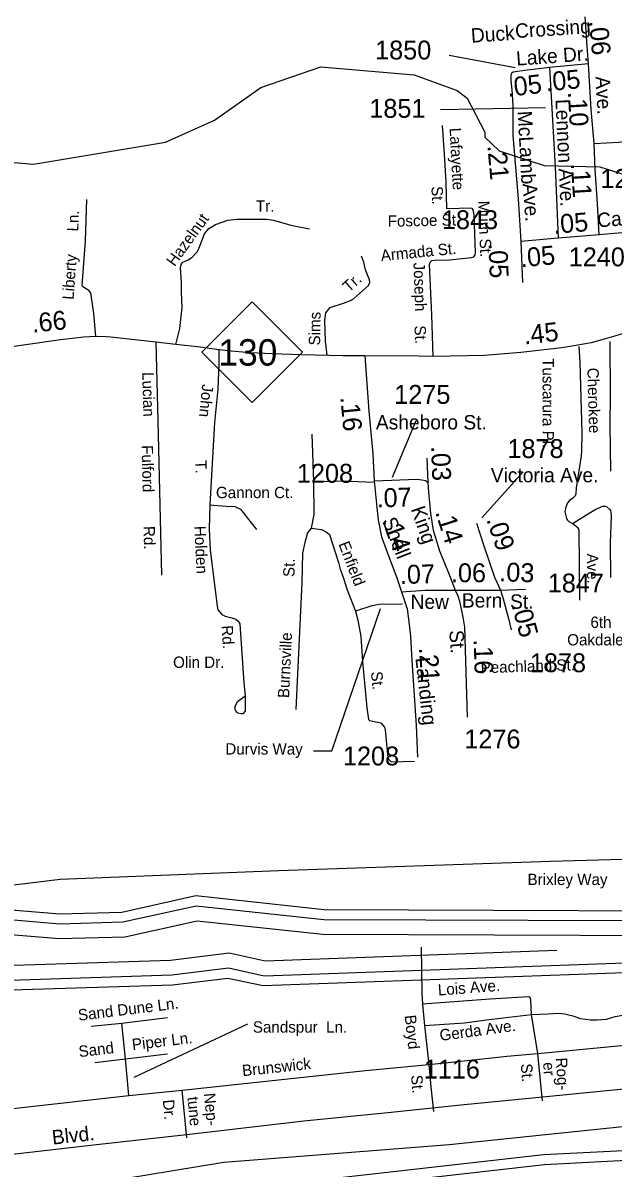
# Model space of a CAD drawing. Extents: x 2104537 to 2336408, y 34176 to 229611.
# Drawn here: x 2216206 to 2220114, y 59809 to 67392 of the extents above; entities that cross this region are included whole.
import ezdxf

# ---------------------------------------------------------------- set-up
doc = ezdxf.new("R2010")
doc.units = 0
for name, color, linetype in [('Exist Boundary Political City Limit New', 7, 'Continuous'), ('Exist Boundary Political CountyLine', 7, 'Continuous'), ('Exist Hydrographic Buffer Line', 7, 'Continuous'), ('Exist Hydrographic Creek Single Shore', 7, 'Continuous'), ('Exist Hydrographic Misc Water Feature', 7, 'Continuous'), ('Exist Road Non-System Type 51', 7, 'Continuous'), ('Exist Road Non-System Type 51 Label', 7, 'Continuous'), ('Exist Road Primary NC Attributed', 7, 'Continuous'), ('Exist Road Primary NC Mileage Hundredths English Label', 7, 'Continuous'), ('Exist Road Primary NC Shield CELL', 7, 'Continuous'), ('Exist Road Primary NC Shield Number Label', 7, 'Continuous'), ('Exist Road Secondary Mileage Hundredths English Label', 7, 'Continuous'), ('Exist Road Secondary Type 41 Attributed', 7, 'Continuous'), ('Exist Road Secondary Type 51 Attributed', 7, 'Continuous'), ('Exist Road Secondary Type 51 Label', 7, 'Continuous'), ('Exist Road Secondary Type 51 Number Label', 7, 'Continuous'), ('Map Preparation Boundary City Limit Buffer Line', 7, 'Continuous')]:
    doc.layers.add(name, color=color, linetype=linetype)

msp = doc.modelspace()

# ---------------------------------------------------------------- linework, layer by layer
at = {"layer": 'Exist Boundary Political City Limit New'}
for points in [[(2202125.8, 60433.4), (2206426.8, 60920), (2208243, 61145), (2209464, 61195.5), (2210426.2, 61213), (2212053.5, 61181.6), (2213011.8, 61364.8), (2214302.2, 61459.6), (2216452.2, 61722), (2217900, 61779.7), (2219700, 61841.9), (2222322.2, 61914.7), (2223679.5, 61917.5), (2224125, 61988.9), (2226136, 62154.2)], [(2224260.5, 60593.1), (2223479.5, 60441.5), (2222500.5, 60336.5), (2220495.8, 60114.9), (2219027.2, 59963.2), (2217535.2, 59846.6), (2216195, 59624.9), (2215006, 59484.9), (2213654, 59333.3), (2212267, 59205), (2210763.5, 59041.7), (2209015.2, 58831.7), (2207092.2, 58598.4), (2203629, 58147.7)]]:
    msp.add_lwpolyline(points, dxfattribs=at)
at = {"layer": 'Exist Boundary Political CountyLine'}
msp.add_lwpolyline([(2224260.4, 60593.1), (2223479.5, 60441.5), (2222500.5, 60336.5), (2220495.7, 60114.9), (2219027.2, 59963.2), (2217535.3, 59846.6), (2216194.9, 59624.9), (2215006.1, 59484.9), (2213654.1, 59333.3), (2212267.1, 59205), (2210763.6, 59041.7), (2209015.3, 58831.7), (2207092.1, 58598.4), (2204341.5, 58271.7)], dxfattribs=at)
at = {"layer": 'Exist Hydrographic Buffer Line'}
for points in [[(2214158.8, 61040.6), (2215413.9, 61141.7), (2215579, 61124.1), (2215783.6, 61043.1), (2217191.1, 61087.3), (2217566.2, 61133.7), (2217802, 61082.7), (2221231.8, 61206.4), (2221671.7, 61249.3), (2222332.1, 61487.4), (2224136.2, 61933.9), (2225101.5, 62024.4), (2225742.6, 62038.3), (2226822.1, 62135.2), (2227645, 62243.5)], [(2215991.3, 61464.8), (2216449.2, 61426.5), (2216868.2, 61438.6), (2217353.9, 61546.3), (2218197.5, 61455.2), (2221578.9, 61442.9), (2222071.7, 61624.7), (2222111.4, 61673.5), (2222459.6, 61762)], [(2215988.4, 61366.3), (2216446.5, 61327.9), (2216880.4, 61340.5), (2217359.4, 61446.7), (2218192, 61356.8), (2221596.3, 61344.4), (2222131.1, 61541.7), (2222167.2, 61586.1), (2222483.9, 61666.6)], [(2214086.5, 61133.5), (2215415.2, 61240.6), (2215602.8, 61220.6), (2215800.9, 61142.1), (2217183.5, 61185.5), (2217570.7, 61233.5), (2217810.8, 61181.5), (2219740.6, 61251.1)], [(2213341.5, 59039.4), (2214218.7, 59160.8), (2215425, 59354), (2219658.5, 59833), (2220409.7, 59871.1), (2220759.8, 59923.5), (2221808, 59978.7), (2223040.4, 60128.9), (2225026.9, 60261), (2227670.4, 60298.6)]]:
    msp.add_lwpolyline(points, dxfattribs=at)
at = {"layer": 'Exist Hydrographic Creek Single Shore'}
for points in [[(2214164.1, 60975.2), (2215413.1, 61075.8), (2215563.2, 61059.8), (2215772.1, 60977.1), (2217196.2, 61021.8), (2217563.2, 61067.3), (2217796.2, 61016.8), (2221236.1, 61140.9), (2221686.2, 61184.7), (2222351.2, 61424.6), (2224147.2, 61869), (2225105.3, 61958.8), (2225746.2, 61972.7), (2226829.3, 62070), (2227655.3, 62178.7)], [(2215993.1, 61530.5), (2216451, 61492.2), (2216860.1, 61504), (2217350.2, 61612.7), (2218201.1, 61520.8), (2221567.3, 61508.5), (2222032.1, 61680), (2222074.2, 61731.7), (2222443.5, 61825.6)], [(2213335.1, 59104.7), (2214209, 59225.7), (2215416.1, 59419), (2219653.1, 59898.4), (2220403.2, 59936.5), (2220753.2, 59988.8), (2221802.3, 60044.1), (2223034.2, 60194.3), (2225024.3, 60326.6), (2227669, 60364.2)]]:
    msp.add_lwpolyline(points, dxfattribs=at)
at = {"layer": 'Exist Hydrographic Misc Water Feature'}
msp.add_lwpolyline([(2215942.1, 66485.4), (2216276.1, 66456), (2217149, 66603.2), (2217473.2, 66747.9), (2217780.2, 66965.1), (2218179.2, 67101.8), (2218796.2, 67047.2), (2219080.2, 66943.3), (2219147.1, 66892.8), (2219265.2, 66667.4), (2219265.2, 66634.6), (2219358.1, 66544.3), (2219658.2, 66446.6), (2220025.1, 66439.6), (2220200.2, 66383.7)], dxfattribs=at)
at = {"layer": 'Exist Road Non-System Type 51'}
for p, q in [((2218119.3, 64668.9), (2218128.9, 64353.1)), ((2218851.7, 60893.1), (2218865.4, 60753.1)), ((2219615.7, 60567.4), (2219572.8, 60826.4)), ((2216656.7, 60749), (2216860.5, 60769.4)), ((2216860.5, 60769.4), (2217162.4, 60806.6)), ((2216885.1, 60531.7), (2216860.5, 60769.4)), ((2218865.4, 60753.1), (2218894.2, 60495.7)), ((2219615.7, 60567.4), (2220321.7, 60635.5)), ((2216681.6, 60507.4), (2216885.1, 60531.7)), ((2216885.1, 60531.7), (2217163, 60564.8)), ((2216906.1, 60289.9), (2216885.1, 60531.7)), ((2219647.1, 60253.8), (2219615.7, 60567.4)), ((2216906.1, 60289.9), (2217259.7, 60323.7)), ((2217291.1, 60010.1), (2217259.7, 60323.7))]:
    msp.add_line(p, q, dxfattribs=at)
for points in [[(2218923.1, 65183.9), (2218913.3, 65459.7), (2218897.1, 65791), (2218903.3, 65807.6), (2218913.3, 65817.6), (2218933.1, 65821.8), (2219031.2, 65823.5), (2219175.2, 65837.8), (2219191, 65843.8), (2219199.5, 65855.4), (2219203.4, 65869.4), (2219193.4, 66121.6), (2219187.5, 66153.5), (2219183.4, 66161.5), (2219178.2, 66164.5), (2219013.1, 66161.5), (2219007.4, 66339.7), (2218997.5, 66523.6), (2218983.4, 66713.5)], [(2216688.5, 65314.9), (2216674.7, 65467), (2216654.7, 65604.2), (2216642.9, 65619.2), (2216602.7, 65644.9), (2216596.9, 65653.2), (2216619, 65949), (2216628.9, 66222.8)], [(2217219, 65262.7), (2217245, 65368.8), (2217261.1, 65507.9), (2217254.8, 65608.7), (2217255.1, 65672.7), (2217248.8, 65770.6), (2217251, 65782.7), (2217256.2, 65797), (2217264.9, 65806.7), (2217299, 65822.8), (2217324.9, 65838.3), (2217358.8, 65876.7), (2217373, 65902.7), (2217407, 65994.6), (2217435.9, 66031.1), (2217481, 66056.5), (2217563.2, 66086.4), (2217619.1, 66093.2), (2217819.6, 66092.9), (2217865.1, 66086.5), (2217978.9, 66052.4), (2218103.1, 66028.1)], [(2218220.9, 65192.2), (2218208.9, 65284.3), (2218205, 65422.1), (2218211.2, 65472.2), (2218241, 65507.1), (2218329.2, 65536.2), (2218375.1, 65554), (2218395.7, 65565.8), (2218493.2, 65654.1), (2218500.7, 65667.7), (2218503.1, 65675.9), (2218501.1, 65690), (2218475.1, 65755.8), (2218463, 65807.9), (2218447.1, 65847.9)], [(2217084.8, 65278.7), (2217100, 64757.7), (2217123.6, 63734)], [(2217502.8, 65230.6), (2217502.2, 65132.2), (2217496.1, 64966), (2217474.1, 64745.9), (2217442.3, 64199.7), (2217439.2, 64038.6), (2217445.8, 63903.7), (2217491.7, 63530.1), (2217496.2, 63506.4), (2217522.5, 63474.4), (2217544.5, 63462.8), (2217588.6, 63453.1), (2217615, 63443.4), (2217631.2, 63429.7), (2217641.4, 63413.1), (2217667.6, 63022.1), (2217676.5, 62936.3)], [(2219887.2, 65249.3), (2219892.5, 65146.2), (2219905.8, 64678.1), (2219905.2, 64560.4), (2219902.8, 64524.3), (2219869.6, 64314), (2219866.2, 64274.1), (2219862, 64260.7), (2219856.3, 64253.3), (2219846.6, 64243.9), (2219824.6, 64229.6), (2219810.9, 64213.5), (2219801.2, 64185.4), (2219794.3, 64153.7), (2219804, 64109.6), (2219810.6, 64099), (2219820.3, 64089.6), (2219844.3, 64077.6)], [(2220091.3, 65283.1), (2220094.9, 64924.5), (2220091.1, 64728.4), (2220096.4, 64424.5)], [(2218128.9, 64353.1), (2218131.3, 64137.2), (2218114.2, 64047)], [(2218128.9, 64353.1), (2218324.9, 64359.2), (2218527.2, 64351.3)], [(2217442.3, 64199.7), (2217550.8, 64191.2), (2217609.9, 64188.9), (2217646.4, 64173), (2217671.4, 64141.1), (2217682.8, 64122.9), (2217726, 64070.5), (2217753.3, 64036.4)], [(2219844.3, 64077.6), (2219965.5, 64153.1), (2219999.4, 64171.4), (2220045, 64191.9), (2220061.1, 64192.2), (2220071.2, 64188.1), (2220091.5, 64168.7), (2220095.6, 64162.4), (2220098.3, 64148.9), (2220099.9, 64126.5), (2220093.8, 63948.5), (2220096.3, 63718.5)], [(2218114.2, 64047), (2218090.6, 64014.6), (2218085.4, 64000), (2218071.3, 63952.3), (2218056.2, 63880.4), (2218052.1, 63686.3), (2218013.6, 62845.9)], [(2218114.2, 64047), (2218182.6, 64037.8), (2218220.6, 64018), (2218234.7, 64004.3), (2218274.1, 63886.7), (2218294.8, 63819.1), (2218305.4, 63774.9), (2218326.1, 63721.4), (2218353, 63637.5), (2218408.7, 63496.1)], [(2219894.3, 63568.5), (2219888.8, 64034.1), (2219882.8, 64046.1), (2219844.3, 64077.6)], [(2218718, 63543.6), (2218565, 63540.3), (2218516, 63531.4), (2218408.7, 63496.1)], [(2218408.7, 63496.1), (2218423.3, 63436.4), (2218442.2, 63328.4), (2218454.1, 63162.8), (2218483.6, 62856.8), (2218493.3, 62779.2), (2218500.1, 62772.9), (2218574.9, 62758), (2218599.3, 62728.3), (2218605.2, 62710.5), (2218621.3, 62525.5), (2218625.4, 62516.5), (2218641.2, 62501.8), (2218647.7, 62498.7), (2218799.6, 62502.3)], [(2217676.5, 62936.3), (2217676.5, 62835), (2217662.4, 62817.2), (2217648.6, 62817.1), (2217629.3, 62822.1), (2217621.8, 62825.5), (2217610.4, 62844.8), (2217609.6, 62853.7), (2217613.5, 62869.7), (2217627.2, 62897.6), (2217676.5, 62936.3)], [(2218843.4, 61271.5), (2218846.8, 60967), (2218851.7, 60893.1)], [(2219572.8, 60826.4), (2219569.4, 60919.7), (2219565.5, 60940.7), (2219551.4, 60942.7), (2219299.5, 60927.8), (2218851.7, 60893.1)], [(2218865.4, 60753.1), (2219129.1, 60770.3), (2219273.1, 60789.8), (2219572.8, 60826.4)], [(2219572.8, 60826.4), (2219683.8, 60830.9), (2219750.4, 60835.3), (2219794.8, 60830.9), (2219848, 60817.5), (2219896.9, 60799.8), (2219963.5, 60790.9), (2220007.9, 60790.9), (2220070, 60795.3), (2220127.8, 60813.1), (2220229.9, 60830.9), (2220274.3, 60839.7), (2220310.7, 60841.3)], [(2218894.2, 60495.7), (2219170, 60522.5), (2219409.6, 60549.1), (2219615.7, 60567.4)], [(2217259.7, 60323.7), (2218474.5, 60454.9), (2218894.2, 60495.7)], [(2218894.2, 60495.7), (2218905.8, 60347.8), (2218923.6, 60184.1)], [(2215615.3, 60150), (2215860.9, 60172.5), (2216906.1, 60289.9)]]:
    msp.add_lwpolyline(points, dxfattribs=at)
at = {"layer": 'Exist Road Non-System Type 51 Label'}
for points in [[(2218130.6, 62572.5), (2218250.2, 62572.5), (2218572.4, 63514.1)], [(2217691.7, 60762.2), (2216940.7, 60408.5)]]:
    msp.add_lwpolyline(points, dxfattribs=at)
at = {"layer": 'Exist Road Primary NC Attributed'}
for points in [[(2220753.4, 65662.8), (2220661.6, 65604.3), (2220498, 65504), (2220371.3, 65425.3), (2220298.5, 65386), (2220218.4, 65346.6), (2220132.4, 65320.4), (2220053.8, 65297.1), (2219969.3, 65272.3), (2219867.3, 65254.8), (2219773.2, 65239.4), (2219503, 65209.5), (2219262.1, 65188.9), (2218923.1, 65183.9), (2218827, 65185.8), (2218469.8, 65188.1)], [(2218469.8, 65188.1), (2218325.1, 65188.2), (2218049.6, 65193.6), (2217854.4, 65199.5), (2217713.1, 65206.8), (2217583.5, 65218.4), (2217487.3, 65230.1), (2217379.5, 65244.6), (2217219, 65262.7), (2217084.8, 65278.7), (2216788.2, 65310.2), (2216756.1, 65313.1), (2216688.5, 65314.9), (2216609, 65310.2), (2216454.6, 65294.2), (2215488.3, 65153.6), (2215208.5, 65121.9), (2215161.2, 65122.2), (2215105.9, 65122.2), (2215056.3, 65128.1), (2215002.4, 65138.3)]]:
    msp.add_lwpolyline(points, dxfattribs=at)
at = {"layer": 'Exist Road Primary NC Shield CELL'}
msp.add_lwpolyline([(2217390.8, 65212.3), (2217723.8, 65545.3), (2218056.8, 65212.3), (2217723.8, 64879.3)], close=True, dxfattribs=at)
at = {"layer": 'Exist Road Secondary Type 41 Attributed'}
for p, q in [((2219501.9, 65944.1), (2219512.9, 65671.9)), ((2218880.6, 64510), (2218886.4, 64346.8)), ((2219367.1, 63635.7), (2219534.2, 63641.6))]:
    msp.add_line(p, q, dxfattribs=at)
at = {"layer": 'Exist Road Secondary Type 51 Attributed'}
for p, q in [((2219951.7, 67121.8), (2219692.1, 67095.9)), ((2220021.1, 65989.3), (2219749.2, 65967.2)), ((2219749.2, 65967.2), (2219501.9, 65944.1)), ((2219068.5, 63635.7), (2219367.1, 63635.7))]:
    msp.add_line(p, q, dxfattribs=at)
for points in [[(2219951.7, 67121.8), (2219938.8, 67266.9), (2219929.2, 67433.1)], [(2219987.2, 66594.2), (2219969.5, 66818.5), (2219951.7, 67121.8)], [(2219440, 67056.2), (2219437.9, 67052.7), (2219435.7, 67042.7), (2219437.4, 67008.8), (2219442.2, 66949.1), (2219450.3, 66845.9), (2219449.9, 66645.5), (2219484.1, 66226.4), (2219501.9, 65944.1)], [(2219692.1, 67095.9), (2219529.4, 67077.3), (2219481.7, 67069.4), (2219451.9, 67065.3), (2219443.1, 67059.8), (2219440, 67056.2)], [(2219692.1, 67095.9), (2219729.2, 66437.8), (2219749.2, 65967.2)], [(2219987.2, 66594.2), (2220151.7, 66602.3), (2220258.1, 66618.4), (2220283.9, 66628.1), (2220300.7, 66651.8), (2220307.1, 66670.4), (2220275.2, 67065.5)], [(2220021.1, 65989.3), (2220009.8, 66194.2), (2219995.3, 66423.2), (2219987.2, 66594.2)], [(2220638.1, 66023.7), (2220596.2, 66035), (2220572.6, 66038.2), (2220021.1, 65989.3)], [(2218469.8, 65188.1), (2218496, 64821.3), (2218522.3, 64538.6), (2218532.2, 64359.4)], [(2218532.2, 64359.4), (2218816.5, 64370.1), (2218847.1, 64367.2), (2218871.8, 64361.4), (2218886.4, 64346.8)], [(2218532.2, 64359.4), (2218548.5, 64183.6), (2218558.7, 64100.6), (2218580.5, 63989.8), (2218638.8, 63826.6), (2218679.6, 63723.1), (2218711.6, 63625.5)], [(2218886.4, 64346.8), (2218892.2, 64285.6), (2218905.3, 64142.8), (2218921.3, 64032.1), (2218965, 63896.6), (2219023.3, 63749.4), (2219068.5, 63635.7)], [(2219209.7, 64080.2), (2219257.8, 63930.1), (2219329.2, 63721.7), (2219367.1, 63635.7)], [(2218711.6, 63625.5), (2218868.9, 63635.7), (2219068.5, 63635.7)], [(2218711.6, 63625.5), (2218734.9, 63559.1), (2218749.5, 63511), (2218761.1, 63426.5), (2218772.8, 63331.7), (2218781.5, 63170), (2218809.2, 62740.1), (2218818.5, 62530.5)], [(2219068.5, 63635.7), (2219085.9, 63597), (2219097.6, 63563.4), (2219118, 63457.1), (2219129.6, 63390), (2219147.3, 62794.9)], [(2219367.1, 63635.7), (2219386, 63578.9), (2219420.9, 63447.7), (2219438.4, 63372)], [(2221725.8, 60491), (2221115.5, 60426.9), (2220407.4, 60353.8), (2219670.4, 60280.6), (2219104.7, 60224.8), (2218621.8, 60174.7), (2218065.7, 60118.9), (2217309.5, 60030.4), (2216693.7, 59963), (2215652.7, 59843.6)]]:
    msp.add_lwpolyline(points, dxfattribs=at)
at = {"layer": 'Exist Road Secondary Type 51 Number Label'}
for p, q in [((2219464.6, 67094.9), (2219028.4, 67177.1)), ((2219667, 66829.4), (2218971.5, 66816.7)), ((2218651.8, 64383.5), (2218808.7, 64758)), ((2219244, 64115.2), (2219517.3, 64418.9))]:
    msp.add_line(p, q, dxfattribs=at)
at = {"layer": 'Map Preparation Boundary City Limit Buffer Line'}
for points in [[(2202125.8, 60433.4), (2206426.8, 60920), (2208243, 61145), (2209464, 61195.5), (2210426.2, 61213), (2212053.5, 61181.6), (2213011.8, 61364.8), (2214302.2, 61459.6), (2216452.2, 61722), (2217900, 61779.7), (2219700, 61841.9), (2222322.2, 61914.7), (2223679.5, 61917.5), (2224125, 61988.9), (2226136, 62154.2)], [(2224260.5, 60593.1), (2223479.5, 60441.5), (2222500.5, 60336.5), (2220495.8, 60114.9), (2219027.2, 59963.2), (2217535.2, 59846.6), (2216195, 59624.9), (2215006, 59484.9), (2213654, 59333.3), (2212267, 59205), (2210763.5, 59041.7), (2209015.2, 58831.7), (2207092.2, 58598.4), (2203629, 58147.7)]]:
    msp.add_lwpolyline(points, dxfattribs=at)

# ---------------------------------------------------------------- texts
at = {"layer": 'Exist Road Non-System Type 51 Label'}
for s, rotation, p in [('Lafayette ', 273.08387, (2219030.8, 66695.4)), ('St.', 272.80887, (2218910.1, 66309.5)), ('Tr.', 359.92873, (2217748.2, 66142.2)), ('Mum St.', 272.25027, (2219219.8, 66212.9)), ('Ln.', 87.93605, (2216572, 66009.7)), ('Hazelnut ', 54.183, (2217210.2, 65774.2)), ('Foscoe St.', 1.06005, (2218621.9, 66042)), ('Armada St.', 5.66767, (2218578.8, 65813.8)), ('Liberty', 85.72761, (2216540.4, 65556.9)), ('Joseph', 272.03184, (2218791.7, 65803.8)), ('Tr.', 42.18018, (2218364.6, 65604)), ('Sims ', 88.97706, (2218173.2, 65255.3)), ('St.', 272.80887, (2218797.8, 65387)), ('Tuscarura Pl.', 269.97222, (2219646.7, 65171.6)), ('Lucian ', 271.67455, (2216995.1, 65078.6)), ('Cherokee', 271.62721, (2219942.8, 65107.5)), ('John', 264.30201, (2217393.2, 65001.4)), ('Fulford', 271.32021, (2216991.8, 64595)), ('T.', 271.56762, (2217346.5, 64495.3)), ('Rd.', 271.32021, (2217004.1, 64059.9)), ('Holden', 272.79453, (2217340.4, 64059.7)), ('Enfield', 291.06221, (2218294, 63941.7)), ('Ave.', 270.67294, (2219939.8, 63878)), ('St.', 88.79953, (2218003.6, 63721.8)), ('Rd.', 273.84408, (2217520.1, 63400.4)), ('6th', 0.17624, (2219963.8, 63385.5)), ('Burnsville', 87.37799, (2217967.8, 62920)), ('Peachland St.', 1.80289, (2219237.6, 63085.3)), ('St.', 275.51407, (2218510.1, 63094.9)), ('Lois Ave.', 4.42923, (2218956.3, 60950.6)), ('Sand Dune Ln.', 7.01839, (2216575.2, 60783.8)), ('Boyd', 276.39108, (2218733, 60818.8)), ('Gerda Ave.', 7.6875, (2218970, 60650.3)), ('Piper Ln.', 6.78072, (2216932.2, 60589.4)), ('Sand', 6.80654, (2216578.9, 60542.6)), ('Brunswick', 6.16178, (2217661, 60416.5)), ('Rog-', 273.52003, (2219733.9, 60538.2)), ('St.', 273.52003, (2219502.9, 60499.2)), ('er ', 273.52003, (2219650.2, 60507.8)), ('St.', 274.4825, (2218775.3, 60423.1)), ('Nep-', 275.35175, (2217404.3, 60302.7)), ('Dr.', 275.35175, (2217131.5, 60259.3)), ('tune ', 275.35175, (2217294.5, 60278.3))]:
    msp.add_text(s, height=75, rotation=rotation, dxfattribs=at).set_placement(p)
for s, p in [('Gannon Ct.', (2217483.8, 64244.8)), ('Oakdale St.', (2219809.8, 63269.7)), ('Olin Dr.', (2217199.8, 63121.1)), ('Durvis Way', (2217546, 62547.1)), ('Brixley Way', (2219547.3, 61683)), ('Sandspur  Ln.', (2217728.2, 60705.5))]:
    msp.add_text(s, height=75, dxfattribs=at).set_placement(p)
at = {"layer": 'Exist Road Primary NC Mileage Hundredths English Label'}
for s, rotation, p in [('.66', 5.92694, (2216269, 65340.4)), ('.45', 6.31379, (2219526.6, 65262.3))]:
    msp.add_text(s, height=125, rotation=rotation, dxfattribs=at).set_placement(p)
at = {"layer": 'Exist Road Primary NC Shield Number Label'}
msp.add_text('130', height=175, dxfattribs=at).set_placement((2217499.9, 65122.6))
at = {"layer": 'Exist Road Secondary Mileage Hundredths English Label'}
for s, rotation, p in [('.06', 275.07746, (2219954.4, 67404.7)), ('.05', 6.52362, (2219416.4, 66902.3)), ('.05', 5.67794, (2219671.2, 66937.6)), ('.10', 273.34717, (2219813.6, 66934.8)), ('.21', 275.12069, (2219280.7, 66579.1)), ('.11', 273.62504, (2219833.9, 66461.7)), ('.05', 4.64363, (2219721.5, 65994.9)), ('.05', 272.31366, (2219288.4, 65930.8)), ('.05', 5.33256, (2219503.4, 65772.8)), ('.16', 275.2986, (2218307, 64914.1)), ('.03', 272.04442, (2218908.6, 64589)), ('.07', 2.16985, (2218549.8, 64182.5)), ('.14', 289.64567, (2218582.2, 64096.9)), ('.14', 287.87127, (2218934.4, 64152)), ('.09', 288.90665, (2219272.9, 64103.9)), ('.07', 1.39062, (2218703, 63676.5)), ('.06', 0.00002, (2219039.7, 63688.2)), ('.03', 357.91368, (2219358.1, 63695.5)), ('.05', 284.9251, (2219440.5, 63536.7)), ('.16', 271.70076, (2219190.3, 63309.4)), ('.21', 273.68344, (2218827.8, 63254.3))]:
    msp.add_text(s, height=125, rotation=rotation, dxfattribs=at).set_placement(p)
at = {"layer": 'Exist Road Secondary Type 51 Label'}
for s, rotation, p in [('Duck', 4.00263, (2219175.5, 67260.5)), ('Crossing', 3.82477, (2219467.6, 67290.9)), ('Lake Dr.', 4.15214, (2219475.1, 67108.5)), ('Ave.', 273.15245, (2219997, 67036.3)), ('Lennon Ave.', 272.7029, (2219731.6, 66885.8)), ('McLamb', 273.11243, (2219480.7, 66807.2)), ('Ave.', 274.59334, (2219513.5, 66326.8)), ('Caison', 4.51864, (2220012.1, 66037.5)), ('King', 289.10048, (2218773.4, 64173.1)), ('Shell', 291.55777, (2218583.8, 64096.7)), ('St.', 274.09153, (2219028.4, 63368.4)), ('Landing', 276.31534, (2218804.4, 63185.7)), ('Blvd.', 6.14578, (2216402.7, 59964))]:
    msp.add_text(s, height=95, rotation=rotation, dxfattribs=at).set_placement(p)
for s, p in [('Asheboro St.', (2218542.9, 64700.1)), ('Victoria Ave.', (2219303.7, 64350)), ('New', (2218772.6, 63511.7)), ('Bern', (2219112.3, 63520.4)), ('St.', (2219431.2, 63512.7))]:
    msp.add_text(s, height=95, dxfattribs=at).set_placement(p)
at = {"layer": 'Exist Road Secondary Type 51 Number Label'}
for s, p in [('1850', (2218537.8, 67149.7)), ('1851', (2218499.4, 66763.4)), ('1241', (2220029.4, 66299.2)), ('1843', (2218980.1, 66026.1)), ('1240', (2219819.7, 65780.1)), ('1275', (2218664.2, 64869.3)), ('1878', (2219414, 64510.8)), ('1208', (2218019.7, 64347.1)), ('1847', (2219681, 63620.3)), ('1878', (2219562.5, 63092.3)), ('1276', (2219128.6, 62587.7)), ('1208', (2218324.9, 62475)), ('1116', (2218859.8, 60401.7))]:
    msp.add_text(s, height=125, dxfattribs=at).set_placement(p)

doc.saveas('drawing.dxf')
